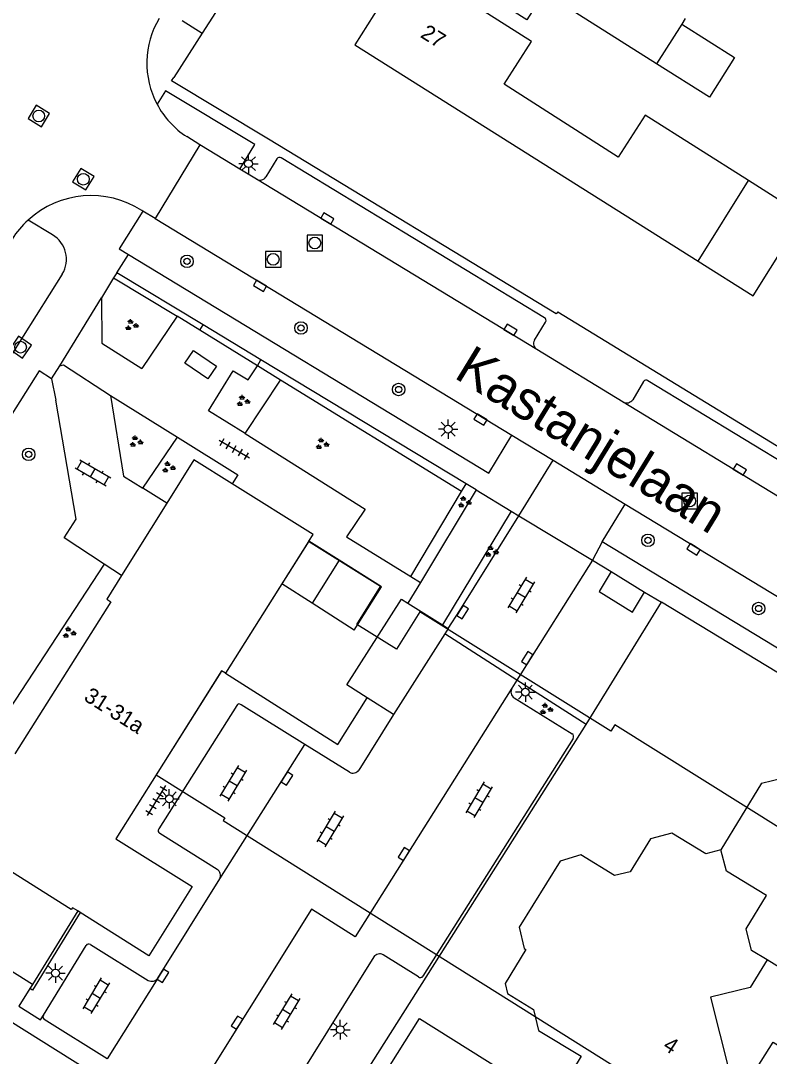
# Model space of a CAD drawing. Extents: x 136000 to 141014, y 402000 to 403500.
# Drawn here: x 138223.5 to 138271.4, y 402102.8 to 402169.1 of the extents above; entities that cross this region are included whole.
import ezdxf

# ---------------------------------------------------------------- set-up
doc = ezdxf.new("R2010")
doc.units = 0
for name, color, linetype in [('gg-afsc-erfafscheiding', 7, 'Continuous'), ('gg-afsc-hekwerk', 7, 'Continuous'), ('gg-afsc-muur', 7, 'Continuous'), ('gg-anno-huisnummerreeks BGT', 7, 'Continuous'), ('gg-anno-openbare ruimte label', 7, 'Continuous'), ('gg-bbg-bijgebouw', 7, 'Continuous'), ('gg-bbg-gedigitaliseerde bebouwing', 7, 'Continuous'), ('gg-bbg-gedigitaliseerde bijgebouw', 7, 'Continuous'), ('gg-bbg-hoofdgebouw', 7, 'Continuous'), ('gg-bbg-luifel en loopbrug', 7, 'Continuous'), ('gg-bbg-tussenscheiding', 7, 'Continuous'), ('gg-knt-verharding', 7, 'Continuous'), ('gg-knt-verharding nz', 7, 'Continuous'), ('gt-bbg-plantopografie pand', 7, 'Continuous'), ('gt-grn-groengrens', 7, 'Continuous'), ('gt-grn-weggrens', 7, 'Continuous'), ('gt-symb-boom', 7, 'Continuous'), ('gt-symb-groenvak', 7, 'Continuous'), ('gt-symb-klinker verharding', 7, 'Continuous'), ('gt-symb-kolk', 7, 'Continuous'), ('gt-symb-lichtmast', 7, 'Continuous'), ('gt-symb-rioolschacht', 7, 'Continuous'), ('gt-symb-tegel verharding', 7, 'Continuous')]:
    doc.layers.add(name, color=color, linetype=linetype)

# ---------------------------------------------------------------- blocks, each defined once
blk = doc.blocks.new('gt0-RS')
at = {"layer": 'gt-symb-rioolschacht'}
blk.add_lwpolyline([(-0.5, -0.5), (0.5, -0.5), (0.5, 0.5), (-0.5, 0.5)], close=True, dxfattribs=at)
blk.add_circle((0, 0), 0.375, dxfattribs=at)
blk = doc.blocks.new('gt0-KOLK')
at = {"layer": 'gt-symb-kolk'}
blk.add_lwpolyline([(0, 0), (0.375, 0), (0.375, 0.4), (-0.375, 0.4), (-0.375, 0), (0, 0)], dxfattribs=at)
blk = doc.blocks.new('gt0-BOOM')
at = {"layer": 'gt-symb-boom'}
for radius in [0.4, 0.2]:
    blk.add_circle((0, 0), radius, dxfattribs=at)
blk = doc.blocks.new('gt0-LMAST')
at = {"layer": 'gt-symb-lichtmast'}
for p, q in [((-0.182, 0.173), (-0.447, 0.438)), ((-0.005, 0.246), (-0.005, 0.621)), ((0.172, 0.173), (0.437, 0.438)), ((-0.255, -0.004), (-0.63, -0.004)), ((-0.182, -0.181), (-0.447, -0.446)), ((-0.005, -0.254), (-0.005, -0.629)), ((0.437, -0.446), (0.172, -0.181)), ((0.245, -0.004), (0.62, -0.004))]:
    blk.add_line(p, q, dxfattribs=at)
blk.add_circle((-0.005, -0.004), 0.25, dxfattribs=at)
blk = doc.blocks.new('gt0-TEG1')
at = {"layer": 'gt-symb-tegel verharding'}
for p, q in [((-1.125, 0), (1.125, 0)), ((-0.9, -0.25), (-0.9, 0.25)), ((-0.45, -0.25), (-0.45, 0.25)), ((0, -0.25), (0, 0.25)), ((0.45, -0.25), (0.45, 0.25)), ((0.9, -0.25), (0.9, 0.25))]:
    blk.add_line(p, q, dxfattribs=at)
blk = doc.blocks.new('gt0-GRVAK')
at = {"layer": 'gt-symb-groenvak'}
for p, q in [((-0.11, 0.189), (-0.228, 0.24)), ((-0.182, 0.153), (0.088, 0.153)), ((-0.091, 0.211), (-0.156, 0.322)), ((-0.047, 0.214), (-0.047, 0.393)), ((-0.004, 0.211), (0.061, 0.322)), ((0.015, 0.189), (0.133, 0.24)), ((0.262, -0.052), (0.197, 0.059)), ((0.305, -0.049), (0.305, 0.13)), ((0.349, -0.052), (0.414, 0.059)), ((-0.245, -0.228), (-0.363, -0.177)), ((-0.318, -0.264), (-0.047, -0.264)), ((-0.226, -0.206), (-0.291, -0.095)), ((-0.183, -0.203), (-0.183, -0.024)), ((-0.139, -0.206), (-0.074, -0.095)), ((-0.12, -0.228), (-0.002, -0.177)), ((0.243, -0.074), (0.125, -0.023)), ((0.17, -0.11), (0.441, -0.11)), ((0.368, -0.074), (0.486, -0.023))]:
    blk.add_line(p, q, dxfattribs=at)
blk = doc.blocks.new('gt0-KL1')
at = {"layer": 'gt-symb-klinker verharding'}
for p, q in [((-1.15, 0.3), (1.15, 0.3)), ((-1, -0.3), (-1, 0.3)), ((-0.5, 0.3), (-0.5, 0.45)), ((0, -0.3), (0, 0.3)), ((0.5, 0.3), (0.5, 0.45)), ((1, -0.3), (1, 0.3)), ((-1.15, -0.3), (1.15, -0.3)), ((-0.5, -0.45), (-0.5, -0.3)), ((0.5, -0.45), (0.5, -0.3))]:
    blk.add_line(p, q, dxfattribs=at)

msp = doc.modelspace()

# ---------------------------------------------------------------- linework, layer by layer
at = {"layer": 'gg-afsc-erfafscheiding'}
msp.add_lwpolyline([(138236.584, 402127.317), (138243.764, 402122.761), (138245.639, 402125.739)], dxfattribs=at)
at = {"layer": 'gg-afsc-hekwerk'}
for p, q in [((138255.228, 402126.869), (138250.612, 402129.825)), ((138259.654, 402124.035), (138255.228, 402126.869)), ((138240.591, 402093.932), (138259.654, 402124.035)), ((138227.129, 402112.104), (138224.226, 402107.402)), ((138224.071, 402107.151), (138223.367, 402106.01)), ((138224.226, 402107.402), (138224.071, 402107.151))]:
    msp.add_line(p, q, dxfattribs=at)
at = {"layer": 'gg-afsc-muur'}
msp.add_line((138222.789, 402105.074), (138240.591, 402093.932), dxfattribs=at)
at = {"layer": 'gg-bbg-bijgebouw'}
for p, q in [((138247.833, 402132.056), (138248.247, 402131.796)), ((138244.821, 402130.08), (138242.121, 402131.796)), ((138248.247, 402131.796), (138250.462, 402130.404)), ((138250.462, 402130.404), (138250.832, 402130.172)), ((138250.832, 402130.172), (138250.612, 402129.825)), ((138250.612, 402129.825), (138247.33, 402124.664)), ((138247.33, 402124.664), (138245.639, 402125.739))]:
    msp.add_line(p, q, dxfattribs=at)
for points in [[(138266.822, 402153.68), (138270.331, 402151.47), (138273.565, 402156.607), (138270.039, 402158.84)], [(138244.821, 402130.08), (138246.561, 402132.84), (138243.854, 402134.546)], [(138245.639, 402125.739), (138244.343, 402126.563), (138247.833, 402132.056)]]:
    msp.add_lwpolyline(points, dxfattribs=at)
at = {"layer": 'gg-bbg-gedigitaliseerde bebouwing'}
msp.add_line((138265.99, 402169.2), (138265.765, 402168.844), dxfattribs=at)
msp.add_lwpolyline([(138264.161, 402166.309), (138256.962, 402170.864), (138255.863, 402169.128), (138248.701, 402173.65)], dxfattribs=at)
at = {"layer": 'gg-bbg-gedigitaliseerde bijgebouw'}
msp.add_line((138243.854, 402134.546), (138242.121, 402131.796), dxfattribs=at)
msp.add_lwpolyline([(138265.765, 402168.844), (138269.145, 402166.705), (138267.541, 402164.17), (138264.161, 402166.309)], dxfattribs=at)
at = {"layer": 'gg-bbg-hoofdgebouw'}
for p, q in [((138232.822, 402138.199), (138229.929, 402133.563)), ((138241.91, 402135.769), (138240.185, 402133.027)), ((138241.911, 402135.77), (138241.91, 402135.769)), ((138240.185, 402133.027), (138236.584, 402127.317)), ((138229.241, 402131.88), (138223.108, 402122.16)), ((138270.861, 402120.29), (138268.263, 402116.02)), ((138227.28, 402112.009), (138227.129, 402112.104))]:
    msp.add_line(p, q, dxfattribs=at)
for points in [[(138270.039, 402158.84), (138263.437, 402163.02), (138261.711, 402160.325), (138254.402, 402165.006), (138256.147, 402167.73), (138248.181, 402172.81), (138247.634, 402171.941)], [(138246.469, 402170.09), (138244.851, 402167.52), (138266.822, 402153.68)], [(138237.009, 402139.433), (138234.551, 402140.97), (138232.822, 402138.199)], [(138241.911, 402135.77), (138242.18, 402136.2), (138237.009, 402139.433)], [(138229.929, 402133.563), (138228.991, 402132.06), (138229.241, 402131.88)], [(138236.272, 402127.383), (138229.562, 402116.72), (138234.455, 402113.661), (138231.671, 402109.243), (138227.28, 402112.009)], [(138236.584, 402127.317), (138236.331, 402127.477), (138236.272, 402127.383)], [(138270.861, 402120.29), (138272.281, 402120.63), (138274.831, 402119.04), (138275.451, 402120.12), (138276.841, 402120.43), (138278.991, 402119.14), (138279.291, 402117.77), (138278.011, 402115.64), (138276.851, 402115.35), (138277.111, 402114.19), (138278.401, 402113.36), (138278.71, 402112.02), (138275.861, 402107.29), (138274.481, 402106.98), (138271.239, 402108.968)], [(138268.263, 402116.02), (138267.3, 402115.756), (138265.133, 402117.084), (138263.762, 402116.729), (138262.472, 402114.6), (138261.474, 402114.366), (138259.31, 402115.704), (138257.982, 402115.3), (138255.36, 402111.074), (138255.678, 402109.704), (138255.786, 402109.631), (138254.469, 402107.458), (138254.624, 402106.823), (138256.28, 402105.806), (138256.599, 402104.451), (138259.341, 402102.806), (138258.29, 402101.081), (138258.71, 402099.691)], [(138227.129, 402112.104), (138226.794, 402112.315), (138226.715, 402112.188), (138219.631, 402116.65)], [(138271.239, 402108.968), (138270.156, 402107.202), (138267.606, 402106.58)], [(138267.606, 402106.58), (138268.804, 402101.864), (138268.086, 402100.768), (138264.74, 402099.89), (138264.745, 402099.854), (138263.553, 402097.876), (138262.175, 402097.57), (138258.71, 402099.691)], [(138242.203, 402094.433), (138248.988, 402105.216), (138257.524, 402099.861), (138257.285, 402099.48), (138257.6, 402097.858), (138258.451, 402098.127)]]:
    msp.add_lwpolyline(points, dxfattribs=at)
at = {"layer": 'gg-bbg-luifel en loopbrug'}
for p, q in [((138243.854, 402134.546), (138241.91, 402135.769)), ((138242.121, 402131.796), (138240.185, 402133.027))]:
    msp.add_line(p, q, dxfattribs=at)
at = {"layer": 'gg-bbg-tussenscheiding'}
for p, q in [((138265.765, 402168.844), (138264.161, 402166.309)), ((138266.822, 402153.68), (138270.039, 402158.84))]:
    msp.add_line(p, q, dxfattribs=at)
msp.add_lwpolyline([(138271.239, 402108.968), (138270.241, 402109.58), (138269.901, 402110.96), (138271.201, 402113.1), (138268.641, 402114.64), (138268.263, 402116.02)], dxfattribs=at)
at = {"layer": 'gg-knt-verharding'}
for p, q in [((138284.538, 402245.516), (138235.089, 402168.264)), ((138235.089, 402168.264), (138233.281, 402165.44)), ((138234.942, 402161.112), (138232.072, 402156.404)), ((138234.942, 402161.112), (138234.103, 402161.646)), ((138237.504, 402159.564), (138234.942, 402161.112)), ((138239.873, 402160.227), (138239.169, 402159.076)), ((138256.983, 402150.063), (138240.15, 402160.292)), ((138238.566, 402158.922), (138237.504, 402159.564)), ((138231.298, 402156.878), (138231.223, 402156.924)), ((138232.072, 402156.404), (138231.298, 402156.878)), ((138225.516, 402155.373), (138223.947, 402156.308)), ((138232.072, 402156.404), (138254.905, 402142.555)), ((138213.767, 402133.187), (138226.14, 402152.852)), ((138229.423, 402152.617), (138228.642, 402151.337)), ((138229.619, 402152.938), (138229.423, 402152.617)), ((138235.142, 402149.6), (138229.619, 402152.938)), ((138228.642, 402151.337), (138228.664, 402148.43)), ((138233.481, 402150.168), (138231.225, 402146.803)), ((138234.933, 402149.265), (138233.481, 402150.168)), ((138238.616, 402146.973), (138234.933, 402149.265)), ((138238.841, 402147.364), (138235.142, 402149.6)), ((138256.35, 402148.615), (138257.05, 402149.779)), ((138228.664, 402148.43), (138231.225, 402146.803)), ((138262.022, 402144.657), (138256.493, 402148.028)), ((138251.97, 402139.429), (138238.841, 402147.364)), ((138225.45, 402146.159), (138225.985, 402146.973)), ((138225.45, 402146.159), (138225.721, 402144.787)), ((138263.316, 402145.978), (138262.632, 402144.812)), ((138281.428, 402135.198), (138263.608, 402146.025)), ((138229.213, 402145.092), (138233.504, 402142.417)), ((138237.844, 402142.645), (138235.482, 402144.101)), ((138254.905, 402142.555), (138257.551, 402140.944)), ((138257.551, 402140.944), (138262.151, 402138.142)), ((138252.611, 402139.042), (138251.97, 402139.429)), ((138232.822, 402138.199), (138231.299, 402139.15)), ((138252.611, 402139.042), (138249.049, 402133.123)), ((138252.611, 402139.042), (138254.847, 402137.69)), ((138260.686, 402135.729), (138262.151, 402138.142)), ((138262.151, 402138.142), (138288.661, 402121.998)), ((138254.847, 402137.69), (138250.462, 402130.404)), ((138254.847, 402137.69), (138255.343, 402137.39)), ((138255.343, 402137.39), (138260.059, 402134.539)), ((138229.929, 402133.563), (138228.816, 402134.292)), ((138260.059, 402134.539), (138255.228, 402126.869)), ((138260.059, 402134.539), (138261.259, 402133.813)), ((138248.443, 402133.494), (138249.049, 402133.123)), ((138249.049, 402133.123), (138248.247, 402131.796)), ((138263.395, 402132.509), (138264.477, 402131.864)), ((138255.228, 402126.869), (138254.907, 402126.36)), ((138255.054, 402125.739), (138258.757, 402123.445)), ((138237.295, 402125.249), (138232.31, 402117.352)), ((138241.652, 402122.756), (138237.576, 402125.299)), ((138247.33, 402124.664), (138245.114, 402121.117)), ((138244.508, 402120.982), (138241.652, 402122.756)), ((138258.819, 402123.142), (138249.212, 402107.932)), ((138236.036, 402114.756), (138232.384, 402117.068)), ((138232.243, 402107.805), (138236.214, 402114.155)), ((138224.928, 402105.436), (138227.663, 402109.894)), ((138227.934, 402109.956), (138231.633, 402107.66)), ((138246.065, 402109.163), (138238.461, 402096.982)), ((138248.92, 402107.882), (138246.666, 402109.295)), ((138229.016, 402102.647), (138224.978, 402105.166))]:
    msp.add_line(p, q, dxfattribs=at)
for points in [[(138257.832, 402150.441), (138257.744, 402150.301), (138239.334, 402161.485), (138233.133, 402165.209), (138233.281, 402165.44)], [(138237.504, 402159.564), (138238.453, 402161.134), (138232.74, 402164.579), (138232.199, 402163.724)], [(138231.298, 402156.878), (138229.772, 402154.475), (138230.363, 402154.116)], [(138230.363, 402154.116), (138253.428, 402140.115), (138254.905, 402142.555)], [(138257.832, 402150.441), (138309.311, 402118.99), (138311.801, 402119.235)], [(138234.534, 402147.957), (138235.999, 402146.971), (138235.452, 402146.157), (138233.986, 402147.143), (138234.534, 402147.957)], [(138225.45, 402146.159), (138224.649, 402146.655), (138218.557, 402137.021), (138219.715, 402136.261)], [(138225.985, 402146.973), (138226.225, 402147.046), (138229.213, 402145.092)], [(138235.482, 402144.101), (138237.064, 402146.668), (138238.036, 402146.085), (138238.616, 402146.973)], [(138228.816, 402134.292), (138226.247, 402135.978), (138227.031, 402137.172), (138225.721, 402144.787)], [(138229.213, 402145.092), (138230.054, 402139.927), (138231.299, 402139.15)], [(138237.844, 402142.645), (138245.518, 402137.813), (138244.318, 402136.049), (138248.443, 402133.494)], [(138233.504, 402142.417), (138237.369, 402140.008), (138237.009, 402139.433)], [(138250.832, 402130.172), (138251.579, 402131.331), (138255.343, 402137.39)], [(138289.466, 402121.522), (138288.004, 402119.155), (138260.686, 402135.729)], [(138261.259, 402133.813), (138260.476, 402132.547), (138262.61, 402131.215), (138263.395, 402132.509)], [(138288.33, 402115.341), (138288.116, 402115.476), (138287.095, 402118.136), (138264.477, 402131.864)], [(138224.226, 402107.402), (138216.77, 402112.088), (138219.631, 402116.65)], [(138227.28, 402112.009), (138224.241, 402107.045), (138224.071, 402107.151)], [(138223.367, 402106.01), (138224.736, 402105.149), (138224.928, 402105.436)]]:
    msp.add_lwpolyline(points, dxfattribs=at)
for centre, radius, start, end in [((138237.143, 402166.347), 5.597, 149.25454, 207.94601), ((138237.141, 402166.341), 5.592, 207.90131, 237.09461), ((138240.044, 402160.122), 0.2, 57.9535, 148.45836), ((138238.789, 402159.306), 0.444, 239.85785, 328.79518), ((138227.986, 402151.885), 5.989, 57.28026, 132.3982), ((138227.95, 402151.911), 5.946, 132.31695, 147.68434), ((138224.55, 402153.796), 1.849, 329.29039, 58.51456), ((138256.902, 402149.894), 0.187, 322.07836, 64.47014), ((138256.726, 402148.396), 0.435, 149.74702, 237.63544), ((138263.485, 402145.858), 0.207, 53.65215, 144.63553), ((138262.238, 402145.085), 0.479, 243.18943, 325.32464), ((138255.29, 402126.123), 0.45, 148.20496, 238.43031), ((138237.454, 402125.173), 0.176, 45.85767, 154.3211), ((138258.644, 402123.264), 0.213, 325.09634, 58.03218), ((138244.736, 402121.384), 0.463, 240.42292, 324.69475), ((138232.448, 402117.236), 0.18, 140.03658, 249.17232), ((138235.813, 402114.363), 0.452, 332.57293, 60.42281), ((138227.825, 402109.809), 0.183, 53.35117, 152.42179), ((138246.436, 402108.909), 0.45, 59.22345, 145.55138), ((138231.858, 402108.068), 0.466, 241.07973, 325.66293), ((138249.043, 402108.042), 0.201, 232.37111, 327.06227), ((138225.101, 402105.328), 0.204, 148.17511, 232.80785)]:
    msp.add_arc(centre, radius, start, end, dxfattribs=at)
at = {"layer": 'gg-knt-verharding nz'}
for p, q in [((138256.493, 402148.028), (138238.566, 402158.922)), ((138280.956, 402133.131), (138262.022, 402144.657)), ((138261.259, 402133.813), (138263.395, 402132.509)), ((138236.214, 402114.155), (138241.652, 402122.756)), ((138232.243, 402107.805), (138229.016, 402102.647))]:
    msp.add_line(p, q, dxfattribs=at)
msp.add_lwpolyline([(138254.907, 402126.36), (138244.883, 402110.45), (138242.076, 402112.219), (138234.115, 402099.457)], dxfattribs=at)
at = {"layer": 'gt-bbg-plantopografie pand'}
for points in [[(138241.892, 402135.741), (138236.584, 402127.317), (138236.331, 402127.477), (138232.137, 402120.812), (138236.533, 402118.063), (138236.426, 402117.892), (138268.045, 402098.035), (138271.615, 402103.719), (138273.603, 402102.47), (138279.872, 402112.496), (138277.902, 402113.73)], [(138277.902, 402113.73), (138261.493, 402124.008), (138261.238, 402123.601), (138249.022, 402131.253), (138247.517, 402128.85), (138244.986, 402130.436), (138246.501, 402132.854), (138241.892, 402135.741)]]:
    msp.add_lwpolyline(points, dxfattribs=at)
at = {"layer": 'gt-grn-groengrens'}
for p, q in [((138229.423, 402152.617), (138233.481, 402150.168)), ((138234.933, 402149.265), (138235.142, 402149.6)), ((138238.616, 402146.973), (138238.841, 402147.364)), ((138240.097, 402146.057), (138238.616, 402146.973)), ((138237.844, 402142.645), (138240.097, 402146.057)), ((138251.683, 402138.946), (138240.097, 402146.057)), ((138231.299, 402139.15), (138233.504, 402142.417)), ((138251.683, 402138.946), (138251.97, 402139.429)), ((138248.443, 402133.494), (138251.683, 402138.946)), ((138228.816, 402134.292), (138221.509, 402123.144)), ((138259.654, 402124.035), (138264.477, 402131.864))]:
    msp.add_line(p, q, dxfattribs=at)
at = {"layer": 'gt-grn-weggrens'}
for p, q in [((138233.807, 402169.085), (138235.089, 402168.264)), ((138229.619, 402152.938), (138230.363, 402154.116)), ((138225.985, 402146.973), (138228.642, 402151.337)), ((138255.343, 402137.39), (138257.551, 402140.944)), ((138260.686, 402135.729), (138260.059, 402134.539))]:
    msp.add_line(p, q, dxfattribs=at)

# ---------------------------------------------------------------- block references
at = {"layer": 'gt-symb-boom'}
for p in [(138234.117, 402153.666), (138241.406, 402149.404), (138247.653, 402145.467), (138223.987, 402141.318), (138263.609, 402135.819), (138270.687, 402131.454)]:
    msp.add_blockref('gt0-BOOM', p, dxfattribs=at)
at = {"layer": 'gt-symb-groenvak'}
for p in [(138230.552, 402149.582), (138237.688, 402144.728), (138230.841, 402142.129), (138242.744, 402141.983), (138232.921, 402140.482), (138251.845, 402138.256), (138253.584, 402135.095), (138226.564, 402129.905), (138257.077, 402125.018)]:
    msp.add_blockref('gt0-GRVAK', p, dxfattribs=at)
at = {"layer": 'gt-symb-klinker verharding'}
for p, rotation in [((138228.097, 402140.134), -30.05032329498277), ((138255.497, 402132.328), -120.92445902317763), ((138237.07, 402120.28), -120.9244590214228), ((138252.795, 402119.217), -120.92445901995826), ((138243.271, 402117.356), -120.9244590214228), ((138228.299, 402106.681), -120.92445902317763), ((138240.481, 402105.662), -120.9244590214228)]:
    msp.add_blockref('gt0-KL1', p, dxfattribs=dict(at, rotation=rotation))
at = {"layer": 'gt-symb-kolk'}
for p, rotation in [((138242.99, 402156.234), -31.283439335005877), ((138238.89, 402152.269), 148.76361277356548), ((138254.702, 402149.117), -31.283439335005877), ((138252.992, 402143.716), 148.76361277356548), ((138269.384, 402140.176), -31.330491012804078), ((138266.63, 402135.415), 148.65841982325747), ((138251.579, 402131.331), -121.87781647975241), ((138256.051, 402128.179), 57.788102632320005), ((138240.341, 402120.679), -122.33937708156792), ((138248.159, 402115.641), 57.788102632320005), ((138232.407, 402108.064), -122.26035320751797), ((138237.486, 402104.853), 58.07354491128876)]:
    msp.add_blockref('gt0-KOLK', p, dxfattribs=dict(at, rotation=rotation))
at = {"layer": 'gt-symb-lichtmast'}
for p in [(138238.056, 402159.921), (138250.828, 402142.933), (138255.768, 402126.107), (138232.989, 402119.286), (138225.708, 402108.131), (138243.925, 402104.513)]:
    msp.add_blockref('gt0-LMAST', p, dxfattribs=at)
at = {"layer": 'gt-symb-rioolschacht'}
for p, rotation in [((138224.634, 402162.97), -31.415978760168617), ((138227.482, 402158.923), -31.41597875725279), ((138223.468, 402148.178), 55.69221215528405)]:
    msp.add_blockref('gt0-RS', p, dxfattribs=dict(at, rotation=rotation))
for p in [(138242.295, 402154.844), (138239.63, 402153.798), (138266.279, 402138.336)]:
    msp.add_blockref('gt0-RS', p, dxfattribs=at)
at = {"layer": 'gt-symb-tegel verharding'}
for p, rotation in [((138237.146, 402141.659), -30.050323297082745), ((138232.153, 402119.173), -121.20949091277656)]:
    msp.add_blockref('gt0-TEG1', p, dxfattribs=dict(at, rotation=rotation))

# ---------------------------------------------------------------- texts
at = {"layer": 'gg-anno-huisnummerreeks BGT'}
for s, rotation, p in [('27', 327.8, (138248.989, 402168.044)), ('31-31a', 327.7, (138227.452, 402125.625)), ('4', 326.8, (138264.5, 402103.303))]:
    msp.add_text(s, height=1, rotation=rotation, dxfattribs=at).set_placement(p)
at = {"layer": 'gg-anno-openbare ruimte label'}
msp.add_text('Kastanjelaan', height=2.5, rotation=328.5, dxfattribs=at).set_placement((138251.118, 402146.262))

doc.saveas('drawing.dxf')
